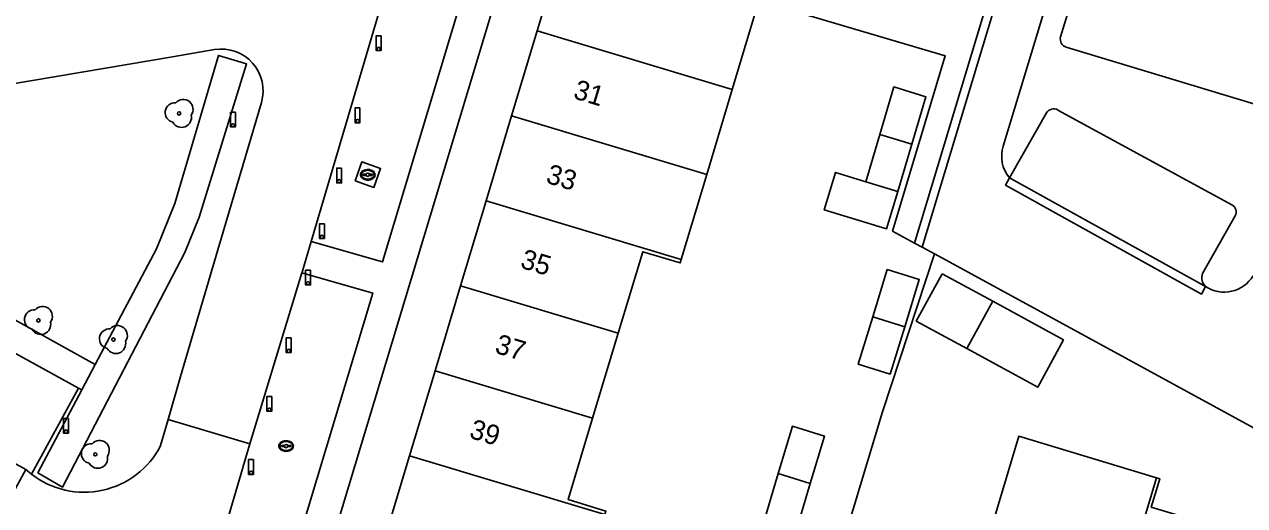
# Model space of a CAD drawing. Extents: x 194485 to 197793, y 468269 to 470822.
# Drawn here: x 196947.1 to 197021.3, y 468766.7 to 468795.9 of the extents above; entities that cross this region are included whole.
import ezdxf

# ---------------------------------------------------------------- set-up
doc = ezdxf.new("R2010")
doc.units = 0
for name, color, linetype in [('BGT grensvlak begroeid terreindeel', 7, 'Continuous'), ('BGT grensvlak gebouwinstallatie plus 1', 7, 'Continuous'), ('BGT grensvlak onbegroeid terreindeel', 7, 'Continuous'), ('BGT grensvlak onbegroeid terreindeel LR', 7, 'Continuous'), ('BGT grensvlak pand op maaiveld', 7, 'Continuous'), ('BGT grensvlak pand op maaiveld LR', 7, 'Continuous'), ('BGT grensvlak vegetatieobject', 7, 'Continuous'), ('BGT grensvlak wegdeel', 7, 'Continuous'), ('BGT puntobject paal afsluitpaal', 7, 'Continuous'), ('BGT puntobject paal lichtmast', 7, 'Continuous'), ('BGT puntobject put kolk', 7, 'Continuous'), ('BGT puntobject vegetatieobject boom', 7, 'Continuous'), ('BGT tekst huisnummerreeks', 7, 'Continuous')]:
    doc.layers.add(name, color=color, linetype=linetype)

msp = doc.modelspace()

# ---------------------------------------------------------------- linework, layer by layer
at = {"layer": 'BGT grensvlak begroeid terreindeel'}
for p, q in [((196926.457, 468789.019), (196951.419, 468775.256)), ((196950.393, 468773.809), (196950.594, 468773.699))]:
    msp.add_line(p, q, dxfattribs=at)
at = {"layer": 'BGT grensvlak gebouwinstallatie plus 1'}
for points in [[(196998.311, 468786.368), (196996.466, 468786.931), (196995.776, 468784.667), (196999.569, 468783.511), (197000.259, 468785.774)], [(197006.024, 468779.092), (197010.329, 468776.745), (197008.76, 468773.868), (197004.456, 468776.216)]]:
    msp.add_lwpolyline(points, dxfattribs=at)
at = {"layer": 'BGT grensvlak onbegroeid terreindeel'}
msp.add_lwpolyline([(196967.228, 468786.427), (196967.632, 468787.568), (196968.773, 468787.164), (196968.369, 468786.023), (196967.228, 468786.427)], dxfattribs=at)
at = {"layer": 'BGT grensvlak onbegroeid terreindeel LR'}
for p, q in [((196999.317, 468772.372), (197002.481, 468781.972)), ((196997.013, 468764.727), (196999.317, 468772.372))]:
    msp.add_line(p, q, dxfattribs=at)
at = {"layer": 'BGT grensvlak pand op maaiveld'}
for p, q in [((196978.306, 468795.547), (196979.928, 468800.943)), ((196991.801, 468797.381), (196990.176, 468791.979)), ((196976.751, 468790.375), (196978.306, 468795.547)), ((196990.176, 468791.979), (196988.62, 468786.808)), ((196975.197, 468785.204), (196976.751, 468790.375)), ((196998.311, 468786.368), (196999.163, 468789.25)), ((197001.111, 468788.656), (197000.259, 468785.774)), ((196988.62, 468786.808), (196987.064, 468781.637)), ((197000.259, 468785.774), (196998.311, 468786.368)), ((196973.642, 468780.032), (196975.197, 468785.204)), ((197002.944, 468780.772), (197001.375, 468777.895)), ((197006.024, 468779.092), (197002.944, 468780.772)), ((196972.088, 468774.861), (196973.642, 468780.032)), ((197004.456, 468776.216), (197006.024, 468779.092)), ((197001.375, 468777.895), (197004.456, 468776.216)), ((196981.681, 468771.978), (196983.236, 468777.149)), ((196970.533, 468769.689), (196972.088, 468774.861)), ((196968.979, 468764.518), (196970.533, 468769.689))]:
    msp.add_line(p, q, dxfattribs=at)
for points in [[(196999.163, 468789.25), (197000.015, 468792.133), (197001.963, 468791.539), (197001.111, 468788.656)], [(196983.236, 468777.149), (196984.727, 468782.11), (196987, 468781.426), (196987.064, 468781.637)], [(196998.719, 468778.146), (196999.601, 468781.026), (197001.552, 468780.428), (197000.67, 468777.548)], [(196998.719, 468778.146), (196997.837, 468775.266), (196999.788, 468774.668), (197000.67, 468777.548)], [(196981.681, 468771.978), (196980.195, 468767.035), (196982.491, 468766.336), (196982.424, 468766.116)], [(196992.978, 468768.61), (196993.84, 468771.489), (196995.785, 468770.89), (196994.923, 468768.011)], [(197015.987, 468768.356), (197007.611, 468770.888), (197005.139, 468762.619)], [(196994.923, 468768.011), (196994.06, 468765.132), (196992.115, 468765.731), (196992.978, 468768.61)], [(197015.987, 468768.356), (197016.189, 468768.295), (197015.671, 468766.577), (197023.791, 468764.129), (197021.17, 468755.465)]]:
    msp.add_lwpolyline(points, dxfattribs=at)
at = {"layer": 'BGT grensvlak pand op maaiveld LR'}
for p, q in [((196978.306, 468795.547), (196990.176, 468791.979)), ((196976.751, 468790.375), (196988.62, 468786.808)), ((196999.163, 468789.25), (197001.111, 468788.656)), ((196975.197, 468785.204), (196987.064, 468781.637)), ((196973.642, 468780.032), (196983.236, 468777.149)), ((196998.719, 468778.146), (197000.67, 468777.548)), ((196972.088, 468774.861), (196981.681, 468771.978)), ((196970.533, 468769.689), (196982.424, 468766.116)), ((196992.978, 468768.61), (196994.923, 468768.011)), ((197015.987, 468768.356), (197011.77, 468754.386))]:
    msp.add_line(p, q, dxfattribs=at)
at = {"layer": 'BGT grensvlak vegetatieobject'}
msp.add_line((196950.594, 468773.699), (196951.419, 468775.256), dxfattribs=at)
msp.add_lwpolyline([(196951.419, 468775.256), (196955.135, 468782.277), (196956.247, 468785.037), (196958.923, 468794.047), (196960.621, 468793.533), (196957.731, 468784.207), (196956.875, 468782.07), (196949.412, 468767.79), (196947.928, 468768.662), (196950.594, 468773.699)], dxfattribs=at)
at = {"layer": 'BGT grensvlak wegdeel'}
for p, q in [((197018.97, 468841.373), (197001.263, 468782.636)), ((197011.473, 468799.507), (197010.157, 468795.182)), ((197006.664, 468788.537), (197009.585, 468798.18)), ((196956.122, 468793.972), (196958.677, 468794.402)), ((197010.502, 468794.549), (197023.849, 468790.51)), ((196958.866, 468782.23), (196961.522, 468791.189)), ((197009.292, 468790.551), (197007.045, 468786.612)), ((197020.575, 468784.97), (197009.989, 468790.731)), ((196923.601, 468788.505), (196950.393, 468773.809)), ((197007.045, 468786.612), (197018.979, 468779.989)), ((197018.796, 468780.786), (197020.773, 468784.283)), ((196920.281, 468783.622), (196947.193, 468768.86)), ((197001.732, 468782.38), (197001.263, 468782.636)), ((197002.481, 468781.972), (197001.732, 468782.38)), ((197023.744, 468770.377), (197002.481, 468781.972)), ((196947.526, 468768.582), (196950.393, 468773.809)), ((196955.844, 468771.894), (196955.393, 468770.314)), ((196955.844, 468771.894), (196960.83, 468770.42)), ((196958.706, 468763.233), (196960.83, 468770.42)), ((196947.193, 468768.86), (196944.262, 468763.516)), ((196947.526, 468768.582), (196947.193, 468768.86))]:
    msp.add_line(p, q, dxfattribs=at)
for points in [[(197018.97, 468841.373), (197019.474, 468841.191), (197001.732, 468782.38)], [(196964.551, 468782.731), (196966.645, 468789.795), (196969.093, 468798.104), (196970.819, 468803.65)], [(196970.819, 468803.65), (196975.157, 468802.337), (196968.888, 468781.494), (196964.551, 468782.731)], [(196979.928, 468800.943), (196977.058, 468801.782), (196963.829, 468757.851)], [(197001.263, 468782.636), (196999.926, 468783.365), (197003.133, 468794.02), (196991.801, 468797.381)], [(196956.122, 468793.972), (196950.59, 468793.041), (196941.088, 468791.432), (196932.183, 468789.997), (196926.457, 468789.019)], [(197018.979, 468779.989), (197018.724, 468779.53), (197006.804, 468786.16), (197007.045, 468786.612)], [(196958.866, 468782.23), (196956.594, 468774.523), (196955.844, 468771.894)], [(196963.985, 468780.825), (196963.998, 468780.866), (196964.551, 468782.731)], [(196960.83, 468770.42), (196961.382, 468772.287), (196963.985, 468780.825)], [(196962.064, 468758.854), (196968.3, 468779.589), (196963.985, 468780.825)]]:
    msp.add_lwpolyline(points, dxfattribs=at)
for centre, radius, start, end in [((197010.643, 468795.036), 0.508, 163.33611, 253.84675), ((196959.097, 468791.908), 2.53, 343.49674, 99.55081), ((197009.73, 468790.294), 0.508, 59.36289, 149.59759), ((197008.58, 468787.916), 2.014, 162.042, 220.34882), ((197020.326, 468784.526), 0.509, 331.45356, 60.70142), ((197019.45, 468780.517), 0.707, 157.62531, 228.23788), ((197020.107, 468781.711), 2.059, 236.7871, 328.60674), ((196950.741, 468772.713), 5.235, 232.11145, 332.72089)]:
    msp.add_arc(centre, radius, start, end, dxfattribs=at)
at = {"layer": 'BGT puntobject paal afsluitpaal'}
for points in [[(196968.811, 468795.248), (196968.511, 468795.248), (196968.511, 468794.348), (196968.661, 468794.348)], [(196968.661, 468794.348), (196968.811, 468794.348), (196968.811, 468795.248)], [(196967.523, 468790.854), (196967.223, 468790.854), (196967.223, 468789.954), (196967.373, 468789.954)], [(196967.373, 468789.954), (196967.523, 468789.954), (196967.523, 468790.854)], [(196966.404, 468787.195), (196966.104, 468787.195), (196966.104, 468786.295), (196966.254, 468786.295)], [(196966.254, 468786.295), (196966.404, 468786.295), (196966.404, 468787.195)], [(196965.36, 468783.814), (196965.06, 468783.814), (196965.06, 468782.914), (196965.21, 468782.914)], [(196965.21, 468782.914), (196965.36, 468782.914), (196965.36, 468783.814)], [(196964.517, 468780.986), (196964.217, 468780.986), (196964.217, 468780.086), (196964.367, 468780.086)], [(196964.367, 468780.086), (196964.517, 468780.086), (196964.517, 468780.986)], [(196963.335, 468776.877), (196963.035, 468776.877), (196963.035, 468775.977), (196963.185, 468775.977)], [(196963.185, 468775.977), (196963.335, 468775.977), (196963.335, 468776.877)], [(196962.158, 468773.301), (196961.858, 468773.301), (196961.858, 468772.401), (196962.008, 468772.401)], [(196962.008, 468772.401), (196962.158, 468772.401), (196962.158, 468773.301)], [(196961.047, 468769.46), (196960.747, 468769.46), (196960.747, 468768.56), (196960.897, 468768.56)], [(196960.897, 468768.56), (196961.047, 468768.56), (196961.047, 468769.46)]]:
    msp.add_lwpolyline(points, dxfattribs=at)
for centre, start, end in [((196968.661, 468794.448), 0, 180), ((196968.661, 468794.448), 0, 180), ((196968.661, 468794.448), 180, 0), ((196968.661, 468794.448), 180, 270), ((196968.661, 468794.448), 270, 0), ((196967.373, 468790.054), 0, 180), ((196967.373, 468790.054), 0, 180), ((196967.373, 468790.054), 180, 0), ((196967.373, 468790.054), 180, 270), ((196967.373, 468790.054), 270, 0), ((196966.254, 468786.395), 0, 180), ((196966.254, 468786.395), 0, 180), ((196966.254, 468786.395), 180, 0), ((196966.254, 468786.395), 180, 270), ((196966.254, 468786.395), 270, 0), ((196965.21, 468783.014), 0, 180), ((196965.21, 468783.014), 0, 180), ((196965.21, 468783.014), 180, 0), ((196965.21, 468783.014), 180, 270), ((196965.21, 468783.014), 270, 0), ((196964.367, 468780.186), 0, 180), ((196964.367, 468780.186), 0, 180), ((196964.367, 468780.186), 180, 0), ((196964.367, 468780.186), 180, 270), ((196964.367, 468780.186), 270, 0), ((196963.185, 468776.077), 0, 180), ((196963.185, 468776.077), 0, 180), ((196963.185, 468776.077), 180, 0), ((196963.185, 468776.077), 180, 270), ((196963.185, 468776.077), 270, 0), ((196962.008, 468772.501), 0, 180), ((196962.008, 468772.501), 0, 180), ((196962.008, 468772.501), 180, 0), ((196962.008, 468772.501), 180, 270), ((196962.008, 468772.501), 270, 0), ((196960.897, 468768.66), 0, 180), ((196960.897, 468768.66), 0, 180), ((196960.897, 468768.66), 180, 0), ((196960.897, 468768.66), 180, 270), ((196960.897, 468768.66), 270, 0)]:
    msp.add_arc(centre, 0.1, start, end, dxfattribs=at)
at = {"layer": 'BGT puntobject paal lichtmast'}
for points in [[(196959.946, 468790.598), (196959.646, 468790.598), (196959.646, 468789.698), (196959.796, 468789.698)], [(196959.796, 468789.698), (196959.946, 468789.698), (196959.946, 468790.598)], [(196949.785, 468771.971), (196949.485, 468771.971), (196949.485, 468771.071), (196949.635, 468771.071)], [(196949.635, 468771.071), (196949.785, 468771.071), (196949.785, 468771.971)]]:
    msp.add_lwpolyline(points, dxfattribs=at)
for centre, start, end in [((196959.796, 468789.798), 0, 180), ((196959.796, 468789.798), 0, 180), ((196959.796, 468789.798), 180, 0), ((196959.796, 468789.798), 180, 270), ((196959.796, 468789.798), 270, 0), ((196949.635, 468771.171), 0, 180), ((196949.635, 468771.171), 0, 180), ((196949.635, 468771.171), 180, 0), ((196949.635, 468771.171), 180, 270), ((196949.635, 468771.171), 270, 0)]:
    msp.add_arc(centre, 0.1, start, end, dxfattribs=at)
at = {"layer": 'BGT puntobject put kolk'}
for p, q in [((196967.904, 468786.829), (196967.747, 468786.829)), ((196967.747, 468786.753), (196967.904, 468786.753)), ((196968.247, 468786.829), (196968.09, 468786.829)), ((196968.09, 468786.753), (196968.247, 468786.753)), ((196962.936, 468770.326), (196962.779, 468770.326)), ((196963.279, 468770.326), (196963.122, 468770.326)), ((196962.779, 468770.251), (196962.936, 468770.251)), ((196963.122, 468770.251), (196963.279, 468770.251))]:
    msp.add_line(p, q, dxfattribs=at)
for centre, radius, start, end in [((196967.747, 468786.791), 0.0375, 90, 270), ((196967.997, 468786.791), 0.1, 0, 180), ((196967.997, 468786.791), 0.1, 157.97569, 180), ((196967.997, 468786.791), 0.1, 180, 202.02431), ((196967.997, 468786.791), 0.1, 180, 0), ((196967.997, 468786.791), 0.1, 0, 22.02431), ((196967.997, 468786.791), 0.1, 337.97569, 0), ((196968.247, 468786.791), 0.0375, 270, 90), ((196962.779, 468770.288), 0.0375, 90, 270), ((196963.029, 468770.288), 0.1, 0, 180), ((196963.029, 468770.288), 0.1, 157.97569, 180), ((196963.029, 468770.288), 0.1, 180, 202.02431), ((196963.029, 468770.288), 0.1, 180, 0), ((196963.029, 468770.288), 0.1, 0, 22.02431), ((196963.029, 468770.288), 0.1, 337.97569, 0), ((196963.279, 468770.288), 0.0375, 270, 90)]:
    msp.add_arc(centre, radius, start, end, dxfattribs=at)
for centre in [(196967.997, 468786.791), (196963.029, 468770.288)]:
    msp.add_ellipse(centre, major_axis=(0.392, 0), ratio=0.689655, dxfattribs=at)
for points in [[(196968.439, 468786.791), (196968.439, 468786.834), (196968.427, 468786.878), (196968.361, 468786.992), (196968.28, 468787.049), (196968.088, 468787.114), (196967.978, 468787.12), (196967.775, 468787.079), (196967.684, 468787.032), (196967.581, 468786.915), (196967.556, 468786.855), (196967.554, 468786.733), (196967.578, 468786.672), (196967.662, 468786.573), (196967.721, 468786.534), (196967.9, 468786.466), (196968.034, 468786.459), (196968.267, 468786.521), (196968.367, 468786.59), (196968.43, 468786.715), (196968.439, 468786.753), (196968.439, 468786.791)], [(196963.471, 468770.288), (196963.471, 468770.331), (196963.459, 468770.375), (196963.393, 468770.489), (196963.312, 468770.546), (196963.12, 468770.611), (196963.01, 468770.617), (196962.807, 468770.576), (196962.716, 468770.529), (196962.613, 468770.412), (196962.588, 468770.352), (196962.586, 468770.23), (196962.61, 468770.169), (196962.694, 468770.07), (196962.753, 468770.031), (196962.932, 468769.963), (196963.066, 468769.956), (196963.299, 468770.018), (196963.399, 468770.087), (196963.462, 468770.212), (196963.471, 468770.25), (196963.471, 468770.288)]]:
    msp.add_open_spline(points, degree=3, dxfattribs=at)
at = {"layer": 'BGT puntobject vegetatieobject boom'}
for centre in [(196956.517, 468790.523), (196947.956, 468777.931), (196952.518, 468776.765), (196951.418, 468769.783)]:
    msp.add_circle(centre, 0.1, dxfattribs=at)
for centre, radius, start, end in [((196956.267, 468790.573), 0.6, 85.13702, 257.75442), ((196956.767, 468790.773), 0.6, 323.54458, 138.4658), ((196956.667, 468790.273), 0.6, 208.50578, 13.83556), ((196956.517, 468790.523), 0.1, 0, 180), ((196956.517, 468790.523), 0.1, 180, 0), ((196947.706, 468777.981), 0.6, 85.13702, 257.75442), ((196948.206, 468778.181), 0.6, 323.54458, 138.4658), ((196948.106, 468777.681), 0.6, 208.50578, 13.83556), ((196947.956, 468777.931), 0.1, 0, 180), ((196947.956, 468777.931), 0.1, 180, 0), ((196952.268, 468776.815), 0.6, 85.13702, 257.75442), ((196952.768, 468777.015), 0.6, 323.54458, 138.4658), ((196952.668, 468776.515), 0.6, 208.50578, 13.83556), ((196952.518, 468776.765), 0.1, 0, 180), ((196952.518, 468776.765), 0.1, 180, 0), ((196951.168, 468769.833), 0.6, 85.13702, 257.75442), ((196951.668, 468770.033), 0.6, 323.54458, 138.4658), ((196951.568, 468769.533), 0.6, 208.50578, 13.83556), ((196951.418, 468769.783), 0.1, 0, 180), ((196951.418, 468769.783), 0.1, 180, 0)]:
    msp.add_arc(centre, radius, start, end, dxfattribs=at)

# ---------------------------------------------------------------- texts
at = {"layer": 'BGT tekst huisnummerreeks'}
for s, p in [('31', (196980.441, 468791.458)), ('33', (196978.776, 468786.32)), ('35', (196977.217, 468781.15)), ('37', (196975.667, 468775.977)), ('39', (196974.111, 468770.805))]:
    msp.add_text(s, height=1.2, rotation=343.3, dxfattribs=at).set_placement(p)

doc.saveas('drawing.dxf')
